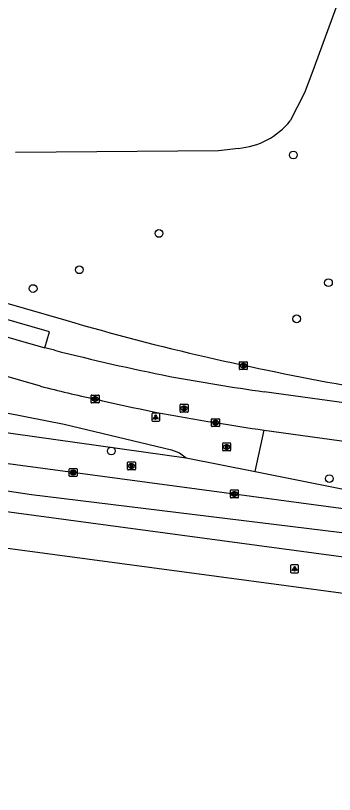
# Model space of a CAD drawing. Extents: x 161402 to 161933, y 381650 to 382313.
# Drawn here: x 161547.1 to 161587.5, y 381658.8 to 381757.3 of the extents above; entities that cross this region are included whole.
import ezdxf

# ---------------------------------------------------------------- set-up
doc = ezdxf.new("R2010")
doc.units = 0
for name, color, linetype in [('IMGEO_Berm_groen', 7, 'Continuous'), ('IMGEO_Boom', 7, 'Continuous'), ('IMGEO_Kolk', 7, 'Continuous'), ('IMGEO_Lichtpunt', 7, 'Continuous'), ('IMGEO_Meer_plas_ven_vijver', 7, 'Continuous'), ('IMGEO_Rijbaan_lokaal_open', 7, 'Continuous'), ('IMGEO_Rijbaan_regionaal_gesloten', 7, 'Continuous'), ('IMGEO_Rioolput', 7, 'Continuous'), ('IMGEO_Voetpad_open', 7, 'Continuous')]:
    doc.layers.add(name, color=color, linetype=linetype)

msp = doc.modelspace()

# ---------------------------------------------------------------- linework, layer by layer
at = {"layer": 'IMGEO_Berm_groen'}
for points in [[(161414.729, 381720.986), (161414.872, 381722.243), (161415.659, 381723.737), (161416.807, 381724.974), (161417.694, 381725.496), (161419.991, 381725.975), (161422.336, 381726.035), (161425.949, 381725.851), (161464.494, 381720.439), (161486.232, 381717.019), (161500, 381714.687), (161514.329, 381712.259), (161538.196, 381708.583), (161553.251, 381705.645), (161566.854, 381702.409), (161567.845, 381702.004), (161568.717, 381701.384)], [(161414.729, 381720.986), (161421.115, 381720.1), (161421.193, 381720.541), (161421.637, 381721.268), (161422.47, 381721.45), (161461.503, 381716.064), (161500, 381711.507), (161506.756, 381710.29), (161533, 381706.394), (161568.717, 381701.384)], [(161577.445, 381699.644), (161578.573, 381704.893)], [(161568.717, 381701.384), (161577.445, 381699.644)], [(161577.445, 381699.644), (161588.605, 381697.419), (161620.052, 381690.763)]]:
    msp.add_lwpolyline(points, dxfattribs=at)
at = {"layer": 'IMGEO_Boom'}
for centre in [(161582.268, 381739.709), (161565.262, 381729.776), (161555.191, 381725.18), (161549.343, 381722.806), (161586.707, 381723.549), (161582.681, 381718.975), (161559.237, 381702.259), (161586.819, 381698.762)]:
    msp.add_circle(centre, 0.489, dxfattribs=at)
at = {"layer": 'IMGEO_Kolk'}
for p, q in [((161556.751, 381709.336), (161557.603, 381709.336)), ((161556.676, 381708.41), (161556.676, 381709.262)), ((161557.187, 381708.556), (161557.162, 381708.556)), ((161557.164, 381709.116), (161557.189, 381709.116)), ((161557.677, 381709.262), (161557.677, 381708.41)), ((161557.603, 381708.336), (161556.751, 381708.336)), ((161571.921, 381705.413), (161571.921, 381706.265)), ((161571.996, 381706.339), (161572.848, 381706.339)), ((161572.432, 381705.559), (161572.407, 381705.559)), ((161572.409, 381706.119), (161572.434, 381706.119)), ((161572.922, 381706.265), (161572.922, 381705.413)), ((161572.848, 381705.339), (161571.996, 381705.339)), ((161553.898, 381699.108), (161553.898, 381699.96)), ((161553.973, 381700.034), (161554.825, 381700.034)), ((161554.386, 381699.814), (161554.411, 381699.814)), ((161554.899, 381699.96), (161554.899, 381699.108)), ((161554.825, 381699.034), (161553.973, 381699.034)), ((161554.409, 381699.254), (161554.384, 381699.254)), ((161574.303, 381696.396), (161574.303, 381697.248)), ((161574.378, 381697.322), (161575.23, 381697.322)), ((161574.814, 381696.542), (161574.789, 381696.542)), ((161574.791, 381697.102), (161574.816, 381697.102)), ((161575.304, 381697.248), (161575.304, 381696.396)), ((161575.23, 381696.322), (161574.378, 381696.322))]:
    msp.add_line(p, q, dxfattribs=at)
for points in [[(161556.751, 381709.336), (161557.603, 381709.336)], [(161556.676, 381708.41), (161556.676, 381709.262)], [(161556.997, 381709.036), (161557.12, 381709.036), (161557.12, 381708.885), (161557.25, 381709.036), (161557.414, 381709.036), (161557.268, 381708.885), (161557.421, 381708.636), (161557.269, 381708.636), (161557.184, 381708.8), (161557.12, 381708.733), (161557.12, 381708.636), (161556.997, 381708.636), (161556.997, 381709.036)], [(161557.677, 381709.262), (161557.677, 381708.41)], [(161557.603, 381708.336), (161556.751, 381708.336)], [(161571.921, 381705.413), (161571.921, 381706.265)], [(161571.996, 381706.339), (161572.848, 381706.339)], [(161572.242, 381706.039), (161572.365, 381706.039), (161572.365, 381705.888), (161572.495, 381706.039), (161572.659, 381706.039), (161572.513, 381705.888), (161572.666, 381705.639), (161572.514, 381705.639), (161572.429, 381705.803), (161572.365, 381705.736), (161572.365, 381705.639), (161572.242, 381705.639), (161572.242, 381706.039)], [(161572.922, 381706.265), (161572.922, 381705.413)], [(161572.848, 381705.339), (161571.996, 381705.339)], [(161553.898, 381699.108), (161553.898, 381699.96)], [(161553.973, 381700.034), (161554.825, 381700.034)], [(161554.219, 381699.734), (161554.342, 381699.734), (161554.342, 381699.583), (161554.472, 381699.734), (161554.636, 381699.734), (161554.49, 381699.583), (161554.643, 381699.334), (161554.491, 381699.334), (161554.406, 381699.498), (161554.342, 381699.431), (161554.342, 381699.334), (161554.219, 381699.334), (161554.219, 381699.734)], [(161554.899, 381699.96), (161554.899, 381699.108)], [(161554.825, 381699.034), (161553.973, 381699.034)], [(161574.303, 381696.396), (161574.303, 381697.248)], [(161574.378, 381697.322), (161575.23, 381697.322)], [(161574.624, 381697.022), (161574.747, 381697.022), (161574.747, 381696.871), (161574.877, 381697.022), (161575.041, 381697.022), (161574.895, 381696.871), (161575.048, 381696.622), (161574.896, 381696.622), (161574.811, 381696.786), (161574.747, 381696.719), (161574.747, 381696.622), (161574.624, 381696.622), (161574.624, 381697.022)], [(161575.304, 381697.248), (161575.304, 381696.396)], [(161575.23, 381696.322), (161574.378, 381696.322)]]:
    msp.add_lwpolyline(points, dxfattribs=at)
for centre, start, end in [((161556.753, 381709.26), 91.55205, 178.44795), ((161556.753, 381709.26), 91.55205, 178.44795), ((161557.601, 381709.26), 1.55205, 88.44795), ((161557.601, 381709.26), 1.55205, 88.44795), ((161556.753, 381708.412), 181.55205, 268.44795), ((161556.753, 381708.412), 181.55205, 268.44795), ((161557.601, 381708.412), 271.55205, 358.44795), ((161557.601, 381708.412), 271.55205, 358.44795), ((161571.998, 381706.263), 91.55205, 178.44795), ((161571.998, 381706.263), 91.55205, 178.44795), ((161571.998, 381705.415), 181.55205, 268.44795), ((161571.998, 381705.415), 181.55205, 268.44795), ((161572.846, 381706.263), 1.55205, 88.44795), ((161572.846, 381706.263), 1.55205, 88.44795), ((161572.846, 381705.415), 271.55205, 358.44795), ((161572.846, 381705.415), 271.55205, 358.44795), ((161553.975, 381699.958), 91.55205, 178.44795), ((161553.975, 381699.958), 91.55205, 178.44795), ((161554.823, 381699.958), 1.55205, 88.44795), ((161554.823, 381699.958), 1.55205, 88.44795), ((161553.975, 381699.11), 181.55205, 268.44795), ((161553.975, 381699.11), 181.55205, 268.44795), ((161554.823, 381699.11), 271.55205, 358.44795), ((161554.823, 381699.11), 271.55205, 358.44795), ((161574.38, 381697.246), 91.55205, 178.44795), ((161574.38, 381697.246), 91.55205, 178.44795), ((161575.228, 381697.246), 1.55205, 88.44795), ((161575.228, 381697.246), 1.55205, 88.44795), ((161574.38, 381696.398), 181.55205, 268.44795), ((161574.38, 381696.398), 181.55205, 268.44795), ((161575.228, 381696.398), 271.55205, 358.44795), ((161575.228, 381696.398), 271.55205, 358.44795)]:
    msp.add_arc(centre, 0.0765, start, end, dxfattribs=at)
for centre, major_axis, ratio, start_param, end_param in [((161557.163, 381708.836), (-0.387, 0.002), 0.722429, 4.712389, 7.853982), ((161557.188, 381708.836), (-0.39, 0.002), 0.717154, 1.570796, 4.712389), ((161572.408, 381705.839), (-0.387, 0.002), 0.722429, 4.712389, 7.853982), ((161572.433, 381705.839), (-0.39, 0.002), 0.717154, 1.570796, 4.712389), ((161554.385, 381699.534), (-0.387, 0.002), 0.722429, 4.712389, 7.853982), ((161554.41, 381699.534), (-0.39, 0.002), 0.717154, 1.570796, 4.712389), ((161574.79, 381696.822), (-0.387, 0.002), 0.722429, 4.712389, 7.853982), ((161574.815, 381696.822), (-0.39, 0.002), 0.717154, 1.570796, 4.712389)]:
    msp.add_ellipse(centre, major_axis=major_axis, ratio=ratio, start_param=start_param, end_param=end_param, dxfattribs=at)
at = {"layer": 'IMGEO_Lichtpunt'}
for p, q in [((161564.357, 381706.926), (161564.357, 381706.119)), ((161564.357, 381706.926), (161564.357, 381706.119)), ((161565.259, 381707.021), (161564.451, 381707.021)), ((161565.259, 381707.021), (161564.451, 381707.021)), ((161565.353, 381706.119), (161565.353, 381706.926)), ((161565.353, 381706.119), (161565.353, 381706.926)), ((161564.451, 381706.025), (161565.259, 381706.025)), ((161564.451, 381706.025), (161565.259, 381706.025)), ((161581.922, 381687.749), (161581.922, 381686.942)), ((161581.922, 381687.749), (161581.922, 381686.942)), ((161582.824, 381687.844), (161582.016, 381687.844)), ((161582.824, 381687.844), (161582.016, 381687.844)), ((161582.918, 381686.942), (161582.918, 381687.749)), ((161582.918, 381686.942), (161582.918, 381687.749)), ((161582.016, 381686.848), (161582.824, 381686.848)), ((161582.016, 381686.848), (161582.824, 381686.848))]:
    msp.add_line(p, q, dxfattribs=at)
for points in [[(161564.731, 381706.59), (161564.77, 381706.562), (161564.582, 381706.3), (161564.544, 381706.327), (161564.731, 381706.59)], [(161564.833, 381706.542), (161564.88, 381706.542), (161564.88, 381706.22), (161564.833, 381706.22), (161564.833, 381706.542)], [(161564.943, 381706.562), (161564.981, 381706.589), (161565.168, 381706.327), (161565.129, 381706.299), (161564.943, 381706.562)], [(161582.296, 381687.413), (161582.335, 381687.385), (161582.147, 381687.123), (161582.109, 381687.15), (161582.296, 381687.413)], [(161582.398, 381687.365), (161582.445, 381687.365), (161582.445, 381687.043), (161582.398, 381687.043), (161582.398, 381687.365)], [(161582.508, 381687.385), (161582.546, 381687.412), (161582.733, 381687.15), (161582.694, 381687.122), (161582.508, 381687.385)]]:
    msp.add_lwpolyline(points, dxfattribs=at)
for centre in [(161564.856, 381706.724), (161582.421, 381687.547)]:
    msp.add_circle(centre, 0.0994, dxfattribs=at)
for centre, start, end in [((161564.451, 381706.926), 90, 180), ((161564.451, 381706.926), 90, 180), ((161565.259, 381706.926), 0, 90), ((161565.259, 381706.926), 0, 90), ((161564.451, 381706.119), 180, 270), ((161564.451, 381706.119), 180, 270), ((161565.259, 381706.119), 270, 0), ((161565.259, 381706.119), 270, 360), ((161582.016, 381687.749), 90, 180), ((161582.016, 381687.749), 90, 180), ((161582.824, 381687.749), 0, 90), ((161582.824, 381687.749), 0, 90), ((161582.016, 381686.942), 180, 270), ((161582.016, 381686.942), 180, 270), ((161582.824, 381686.942), 270, 0), ((161582.824, 381686.942), 270, 360)]:
    msp.add_arc(centre, 0.0946, start, end, dxfattribs=at)
at = {"layer": 'IMGEO_Meer_plas_ven_vijver'}
for points in [[(161614.69, 381816.411), (161608.093, 381812.013), (161607.125, 381811.044), (161606.289, 381809.57), (161605.309, 381806.495), (161584.587, 381750), (161583.694, 381747.564), (161581.881, 381744.018)], [(161575.312, 381740.543), (161572.794, 381740.244), (161547.118, 381740.035)]]:
    msp.add_lwpolyline(points, dxfattribs=at)
msp.add_arc((161574.499, 381750.026), 9.517, 274.89816, 320.85951, dxfattribs=at)
at = {"layer": 'IMGEO_Rijbaan_lokaal_open'}
for points in [[(161512.889, 381726.196), (161550.839, 381715.295)], [(161550.274, 381710.457), (161521.825, 381718.639), (161511.545, 381721.598)], [(161552.041, 381715.004), (161550.839, 381715.295)], [(161629.082, 381702.804), (161606.728, 381705.875), (161578.561, 381709.741)], [(161578.573, 381704.893), (161596.622, 381702.392), (161606.849, 381700.986)]]:
    msp.add_lwpolyline(points, dxfattribs=at)
for centre, radius, start, end in [((161622.212, 381990.598), 284.387, 255.71506, 258.7287), ((161621.56, 382009.624), 302.951, 259.55294, 261.84021), ((161582.398, 381831.746), 125.471, 255.16573, 258.40412), ((161601.88, 381895.958), 192.388, 256.56394, 261.19227), ((161626.635, 382037.866), 336.424, 260.72669, 261.78659)]:
    msp.add_arc(centre, radius, start, end, dxfattribs=at)
at = {"layer": 'IMGEO_Rijbaan_regionaal_gesloten'}
for points in [[(161414.406, 381718.345), (161620.052, 381690.763)], [(161819.974, 381662.23), (161804.206, 381663.251), (161753.907, 381669.29), (161619.672, 381687.503), (161592.199, 381691.43), (161549.132, 381696.713), (161533.162, 381699.103), (161500.28, 381704.009), (161413.962, 381714.993)], [(161413.616, 381712.377), (161582.68, 381689.648), (161619.348, 381684.737), (161785.447, 381662.49), (161799.427, 381660.835), (161819.493, 381658.805)], [(161680.265, 381671.952), (161638.545, 381677.519), (161618.812, 381680.164), (161535.035, 381691.391), (161500, 381696.081), (161496.223, 381696.587), (161436.501, 381704.561), (161412.983, 381707.708)]]:
    msp.add_lwpolyline(points, dxfattribs=at)
at = {"layer": 'IMGEO_Rioolput'}
for p, q in [((161575.44, 381712.623), (161575.44, 381713.475)), ((161575.515, 381713.549), (161576.367, 381713.549)), ((161575.928, 381713.329), (161575.953, 381713.329)), ((161576.441, 381713.475), (161576.441, 381712.623)), ((161576.367, 381712.549), (161575.515, 381712.549)), ((161575.951, 381712.769), (161575.926, 381712.769)), ((161567.936, 381707.232), (161567.936, 381708.084)), ((161568.011, 381708.158), (161568.863, 381708.158)), ((161568.447, 381707.378), (161568.422, 381707.378)), ((161568.424, 381707.938), (161568.449, 381707.938)), ((161568.937, 381708.084), (161568.937, 381707.232)), ((161568.863, 381707.158), (161568.011, 381707.158)), ((161573.324, 381702.34), (161573.324, 381703.192)), ((161573.399, 381703.266), (161574.251, 381703.266)), ((161573.835, 381702.486), (161573.81, 381702.486)), ((161573.812, 381703.046), (161573.837, 381703.046)), ((161574.325, 381703.192), (161574.325, 381702.34)), ((161574.251, 381702.266), (161573.399, 381702.266)), ((161561.281, 381699.941), (161561.281, 381700.793)), ((161561.356, 381700.867), (161562.208, 381700.867)), ((161561.769, 381700.647), (161561.794, 381700.647)), ((161562.282, 381700.793), (161562.282, 381699.941)), ((161562.208, 381699.867), (161561.356, 381699.867)), ((161561.792, 381700.087), (161561.767, 381700.087))]:
    msp.add_line(p, q, dxfattribs=at)
for points in [[(161575.44, 381712.623), (161575.44, 381713.475)], [(161575.515, 381713.549), (161576.367, 381713.549)], [(161576.441, 381713.475), (161576.441, 381712.623)], [(161576.367, 381712.549), (161575.515, 381712.549)], [(161576.029, 381713.247), (161575.777, 381713.249), (161575.777, 381712.849)], [(161575.777, 381712.849), (161575.901, 381712.849), (161575.901, 381713.011), (161575.912, 381713.011)], [(161575.955, 381713.168), (161575.901, 381713.168), (161575.901, 381713.087)], [(161575.901, 381713.087), (161575.953, 381713.087)], [(161575.959, 381712.982), (161576.03, 381712.849), (161576.17, 381712.849), (161576.105, 381712.975)], [(161567.936, 381707.232), (161567.936, 381708.084)], [(161568.011, 381708.158), (161568.863, 381708.158)], [(161568.525, 381707.856), (161568.273, 381707.858), (161568.273, 381707.458)], [(161568.273, 381707.458), (161568.397, 381707.458), (161568.397, 381707.62), (161568.408, 381707.62)], [(161568.451, 381707.777), (161568.397, 381707.777), (161568.397, 381707.696)], [(161568.397, 381707.696), (161568.449, 381707.696)], [(161568.455, 381707.591), (161568.526, 381707.458), (161568.666, 381707.458), (161568.601, 381707.584)], [(161568.937, 381708.084), (161568.937, 381707.232)], [(161568.863, 381707.158), (161568.011, 381707.158)], [(161573.324, 381702.34), (161573.324, 381703.192)], [(161573.399, 381703.266), (161574.251, 381703.266)], [(161573.913, 381702.964), (161573.661, 381702.966), (161573.661, 381702.566)], [(161573.661, 381702.566), (161573.785, 381702.566), (161573.785, 381702.728), (161573.796, 381702.728)], [(161573.839, 381702.885), (161573.785, 381702.885), (161573.785, 381702.804)], [(161573.785, 381702.804), (161573.837, 381702.804)], [(161573.843, 381702.699), (161573.914, 381702.566), (161574.054, 381702.566), (161573.989, 381702.692)], [(161574.325, 381703.192), (161574.325, 381702.34)], [(161574.251, 381702.266), (161573.399, 381702.266)], [(161561.281, 381699.941), (161561.281, 381700.793)], [(161561.356, 381700.867), (161562.208, 381700.867)], [(161561.87, 381700.565), (161561.618, 381700.567), (161561.618, 381700.167)], [(161561.796, 381700.486), (161561.742, 381700.486), (161561.742, 381700.405)], [(161562.282, 381700.793), (161562.282, 381699.941)], [(161562.208, 381699.867), (161561.356, 381699.867)], [(161561.618, 381700.167), (161561.742, 381700.167), (161561.742, 381700.329), (161561.753, 381700.329)], [(161561.742, 381700.405), (161561.794, 381700.405)], [(161561.8, 381700.3), (161561.871, 381700.167), (161562.011, 381700.167), (161561.946, 381700.293)]]:
    msp.add_lwpolyline(points, dxfattribs=at)
for centre, radius, start, end in [((161575.517, 381713.473), 0.0765, 91.55205, 178.44795), ((161575.517, 381713.473), 0.0765, 91.55205, 178.44795), ((161576.365, 381713.473), 0.0765, 1.55205, 88.44795), ((161576.365, 381713.473), 0.0765, 1.55205, 88.44795), ((161575.517, 381712.625), 0.0765, 181.55205, 268.44795), ((161575.517, 381712.625), 0.0765, 181.55205, 268.44795), ((161575.911, 381712.958), 0.0533, 26.02933, 88.69889), ((161575.937, 381713.276), 0.19, 274.7715, 282.96867), ((161575.961, 381713.072), 0.0964, 77.00612, 93.18647), ((161575.975, 381713.129), 0.0378, 276.66336, 79.67722), ((161576.028, 381713.137), 0.109, 350.36119, 89.41601), ((161576.026, 381713.137), 0.112, 277.58423, 350.98172), ((161576.01, 381712.922), 0.108, 29.51342, 73.79051), ((161576.365, 381712.625), 0.0765, 271.55205, 358.44795), ((161576.365, 381712.625), 0.0765, 271.55205, 358.44795), ((161568.013, 381708.082), 0.0765, 91.55205, 178.44795), ((161568.013, 381708.082), 0.0765, 91.55205, 178.44795), ((161568.407, 381707.567), 0.0533, 26.02933, 88.69889), ((161568.433, 381707.885), 0.19, 274.7715, 282.96867), ((161568.457, 381707.681), 0.0964, 77.00612, 93.18647), ((161568.471, 381707.738), 0.0378, 276.66336, 79.67722), ((161568.524, 381707.746), 0.109, 350.36119, 89.41601), ((161568.522, 381707.746), 0.112, 277.58423, 350.98172), ((161568.506, 381707.531), 0.108, 29.51342, 73.79051), ((161568.861, 381708.082), 0.0765, 1.55205, 88.44795), ((161568.861, 381708.082), 0.0765, 1.55205, 88.44795), ((161568.013, 381707.234), 0.0765, 181.55205, 268.44795), ((161568.013, 381707.234), 0.0765, 181.55205, 268.44795), ((161568.861, 381707.234), 0.0765, 271.55205, 358.44795), ((161568.861, 381707.234), 0.0765, 271.55205, 358.44795), ((161573.401, 381703.19), 0.0765, 91.55205, 178.44795), ((161573.401, 381703.19), 0.0765, 91.55205, 178.44795), ((161573.795, 381702.675), 0.0533, 26.02933, 88.69889), ((161573.821, 381702.993), 0.19, 274.7715, 282.96867), ((161573.845, 381702.789), 0.0964, 77.00612, 93.18647), ((161573.859, 381702.846), 0.0378, 276.66336, 79.67722), ((161573.912, 381702.854), 0.109, 350.36119, 89.41601), ((161573.91, 381702.854), 0.112, 277.58423, 350.98172), ((161573.894, 381702.639), 0.108, 29.51342, 73.79051), ((161574.249, 381703.19), 0.0765, 1.55205, 88.44795), ((161574.249, 381703.19), 0.0765, 1.55205, 88.44795), ((161573.401, 381702.342), 0.0765, 181.55205, 268.44795), ((161573.401, 381702.342), 0.0765, 181.55205, 268.44795), ((161574.249, 381702.342), 0.0765, 271.55205, 358.44795), ((161574.249, 381702.342), 0.0765, 271.55205, 358.44795), ((161561.358, 381700.791), 0.0765, 91.55205, 178.44795), ((161561.358, 381700.791), 0.0765, 91.55205, 178.44795), ((161561.802, 381700.39), 0.0964, 77.00612, 93.18647), ((161561.816, 381700.447), 0.0378, 276.66336, 79.67722), ((161561.869, 381700.455), 0.109, 350.36119, 89.41601), ((161562.206, 381700.791), 0.0765, 1.55205, 88.44795), ((161562.206, 381700.791), 0.0765, 1.55205, 88.44795), ((161561.358, 381699.943), 0.0765, 181.55205, 268.44795), ((161561.358, 381699.943), 0.0765, 181.55205, 268.44795), ((161561.752, 381700.276), 0.0533, 26.02933, 88.69889), ((161561.778, 381700.594), 0.19, 274.7715, 282.96867), ((161561.867, 381700.455), 0.112, 277.58423, 350.98172), ((161561.851, 381700.24), 0.108, 29.51342, 73.79051), ((161562.206, 381699.943), 0.0765, 271.55205, 358.44795), ((161562.206, 381699.943), 0.0765, 271.55205, 358.44795)]:
    msp.add_arc(centre, radius, start, end, dxfattribs=at)
for centre, major_axis, ratio, start_param, end_param in [((161575.927, 381713.049), (-0.387, 0.002), 0.722429, 4.712389, 7.853982), ((161575.952, 381713.049), (-0.39, 0.002), 0.717154, 1.570796, 4.712389), ((161568.423, 381707.658), (-0.387, 0.002), 0.722429, 4.712389, 7.853982), ((161568.448, 381707.658), (-0.39, 0.002), 0.717154, 1.570796, 4.712389), ((161573.811, 381702.766), (-0.387, 0.002), 0.722429, 4.712389, 7.853982), ((161573.836, 381702.766), (-0.39, 0.002), 0.717154, 1.570796, 4.712389), ((161561.768, 381700.367), (-0.387, 0.002), 0.722429, 4.712389, 7.853982), ((161561.793, 381700.367), (-0.39, 0.002), 0.717154, 1.570796, 4.712389)]:
    msp.add_ellipse(centre, major_axis=major_axis, ratio=ratio, start_param=start_param, end_param=end_param, dxfattribs=at)
at = {"layer": 'IMGEO_Voetpad_open'}
for points in [[(161550.839, 381715.295), (161551.402, 381717.349), (161494.2, 381733.836), (161459.096, 381743.949), (161424.159, 381754.017), (161423.537, 381751.922)], [(161512.982, 381730.467), (161512.992, 381730.464), (161534.541, 381724.258), (161534.993, 381725.82), (161538.069, 381724.94), (161537.607, 381723.359), (161553.492, 381718.791)]]:
    msp.add_lwpolyline(points, dxfattribs=at)
for centre, radius, start, end in [((161638.422, 382008.028), 301.448, 253.63598, 257.15276), ((161655.59, 382082.843), 378.208, 257.13711, 259.8235)]:
    msp.add_arc(centre, radius, start, end, dxfattribs=at)

doc.saveas('drawing.dxf')
